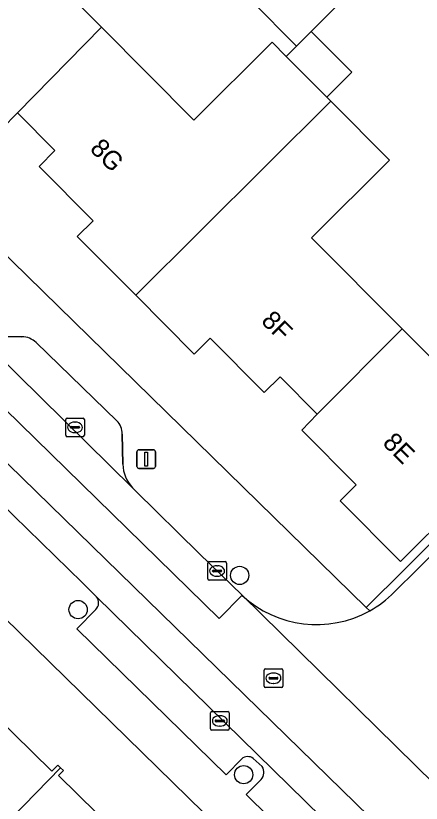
# Model space of a CAD drawing. Extents: x 159217 to 160349, y 381246 to 382172.
# Drawn here: x 160047.89 to 160069.6, y 381705.85 to 381748.05 of the extents above; entities that cross this region are included whole.
import ezdxf

# ---------------------------------------------------------------- set-up
doc = ezdxf.new("R2010")
doc.units = 0
for name, color, linetype in [('IMGEO_Boom', 7, 'Continuous'), ('IMGEO_Erf', 7, 'Continuous'), ('IMGEO_Kolk', 7, 'Continuous'), ('IMGEO_Lichtmast', 7, 'Continuous'), ('IMGEO_Pand', 7, 'Continuous'), ('IMGEO_Pand_nummerreeks', 7, 'Continuous'), ('IMGEO_Parkeervlak_open', 7, 'Continuous'), ('IMGEO_Rijbaan_lokaal_gesloten', 7, 'Continuous'), ('IMGEO_Rijbaan_lokaal_open', 7, 'Continuous'), ('IMGEO_Rioolput', 7, 'Continuous'), ('IMGEO_Voetpad_open', 7, 'Continuous')]:
    doc.layers.add(name, color=color, linetype=linetype)

msp = doc.modelspace()

# ---------------------------------------------------------------- linework, layer by layer
at = {"layer": 'IMGEO_Boom'}
for centre in [(160059.875, 381718.063), (160051.225, 381716.231), (160060.092, 381707.384)]:
    msp.add_circle(centre, 0.489, dxfattribs=at)
at = {"layer": 'IMGEO_Erf'}
for points in [[(160045.7, 381711.618), (160049.814, 381707.568), (160050.139, 381707.897), (160050.29, 381707.748), (160050.439, 381707.602), (160050.176, 381707.335), (160054.259, 381703.316), (160054.524, 381703.585), (160054.677, 381703.434), (160054.828, 381703.285), (160054.551, 381703.003), (160058.703, 381698.917), (160058.971, 381699.189), (160059.108, 381699.055), (160059.246, 381698.919), (160058.999, 381698.668), (160063.042, 381694.688), (160063.289, 381694.938), (160063.546, 381694.686), (160066.135, 381697.331), (159998.033, 381763.997)], [(160049.92, 381750), (160052.471, 381747.436), (160057.423, 381742.457), (160061.621, 381746.632), (160062.371, 381745.878), (160062.92, 381746.426), (160060.511, 381748.847)], [(160065.051, 381748.558), (160063.706, 381747.213), (160065.882, 381745.025), (160064.543, 381743.694), (160064.758, 381743.478), (160067.897, 381740.322), (160063.714, 381736.162), (160068.57, 381731.28), (160071.542, 381728.292), (160074.095, 381730.831), (160073.158, 381731.773), (160075.269, 381733.875), (160077.782, 381731.503), (160096.402, 381750)], [(160036.974, 381745.385), (160066.656, 381716.348), (160068.723, 381718.393), (160077.335, 381726.981), (160079.87, 381729.512), (160079.562, 381729.823), (160077.318, 381727.591), (160068.492, 381718.814), (160065.251, 381722.067), (160066.108, 381722.92), (160063.204, 381725.839), (160064.027, 381726.698), (160062.037, 381728.698), (160061.193, 381727.858), (160058.294, 381730.772), (160057.443, 381729.925), (160054.313, 381733.073), (160051.181, 381736.222), (160052.032, 381737.069), (160049.134, 381739.984), (160049.985, 381740.831), (160047.983, 381742.845), (160047.133, 381741.999)]]:
    msp.add_lwpolyline(points, dxfattribs=at)
at = {"layer": 'IMGEO_Kolk'}
for p, q in [((160050.635, 381726.497), (160051.487, 381726.497)), ((160050.56, 381725.571), (160050.56, 381726.423)), ((160051.048, 381726.277), (160051.073, 381726.277)), ((160051.561, 381726.423), (160051.561, 381725.571)), ((160050.819, 381725.991), (160050.819, 381726.003)), ((160051.257, 381725.954), (160050.859, 381725.954)), ((160050.862, 381726.04), (160051.26, 381726.04)), ((160051.071, 381725.717), (160051.046, 381725.717)), ((160051.303, 381726.003), (160051.303, 381725.991)), ((160051.487, 381725.497), (160050.635, 381725.497)), ((160058.168, 381717.875), (160058.168, 381718.727)), ((160058.243, 381718.801), (160059.095, 381718.801)), ((160058.656, 381718.581), (160058.681, 381718.581)), ((160059.169, 381718.727), (160059.169, 381717.875)), ((160058.427, 381718.295), (160058.427, 381718.307)), ((160058.865, 381718.258), (160058.467, 381718.258)), ((160058.47, 381718.344), (160058.868, 381718.344)), ((160058.911, 381718.307), (160058.911, 381718.295)), ((160059.095, 381717.801), (160058.243, 381717.801)), ((160058.679, 381718.021), (160058.654, 381718.021)), ((160058.312, 381709.839), (160058.312, 381710.691)), ((160058.387, 381710.765), (160059.239, 381710.765)), ((160058.8, 381710.545), (160058.825, 381710.545)), ((160059.313, 381710.691), (160059.313, 381709.839)), ((160058.571, 381710.259), (160058.571, 381710.271)), ((160059.009, 381710.222), (160058.611, 381710.222)), ((160058.614, 381710.308), (160059.012, 381710.308)), ((160059.055, 381710.271), (160059.055, 381710.259)), ((160059.239, 381709.765), (160058.387, 381709.765)), ((160058.823, 381709.985), (160058.798, 381709.985))]:
    msp.add_line(p, q, dxfattribs=at)
for points in [[(160050.635, 381726.497), (160051.487, 381726.497)], [(160050.56, 381725.571), (160050.56, 381726.423)], [(160051.561, 381726.423), (160051.561, 381725.571)], [(160051.487, 381725.497), (160050.635, 381725.497)], [(160058.168, 381717.875), (160058.168, 381718.727)], [(160058.243, 381718.801), (160059.095, 381718.801)], [(160059.169, 381718.727), (160059.169, 381717.875)], [(160059.095, 381717.801), (160058.243, 381717.801)], [(160058.312, 381709.839), (160058.312, 381710.691)], [(160058.387, 381710.765), (160059.239, 381710.765)], [(160059.313, 381710.691), (160059.313, 381709.839)], [(160059.239, 381709.765), (160058.387, 381709.765)]]:
    msp.add_lwpolyline(points, dxfattribs=at)
for centre, radius, start, end in [((160050.637, 381726.421), 0.0765, 91.552, 178.448), ((160050.637, 381726.421), 0.0765, 91.552, 178.448), ((160051.485, 381726.421), 0.0765, 1.552, 88.448), ((160051.485, 381726.421), 0.0765, 1.552, 88.448), ((160050.859, 381726), 0.0403, 85.8775, 175.7526), ((160050.856, 381725.99), 0.0366, 178.938, 274.7102), ((160051.26, 381725.997), 0.043, 264.8664, 352.4533), ((160051.264, 381726.002), 0.0386, 1.7309, 96.639), ((160050.637, 381725.573), 0.0765, 181.552, 268.448), ((160050.637, 381725.573), 0.0765, 181.552, 268.448), ((160051.485, 381725.573), 0.0765, 271.552, 358.448), ((160051.485, 381725.573), 0.0765, 271.552, 358.448), ((160058.245, 381718.725), 0.0765, 91.552, 178.448), ((160058.245, 381718.725), 0.0765, 91.552, 178.448), ((160059.093, 381718.725), 0.0765, 1.552, 88.448), ((160059.093, 381718.725), 0.0765, 1.552, 88.448), ((160058.467, 381718.304), 0.0403, 85.8775, 175.7526), ((160058.464, 381718.294), 0.0366, 178.938, 274.7102), ((160058.868, 381718.301), 0.043, 264.8664, 352.4533), ((160058.872, 381718.306), 0.0386, 1.7309, 96.639), ((160058.245, 381717.877), 0.0765, 181.552, 268.448), ((160058.245, 381717.877), 0.0765, 181.552, 268.448), ((160059.093, 381717.877), 0.0765, 271.552, 358.448), ((160059.093, 381717.877), 0.0765, 271.552, 358.448), ((160058.389, 381710.689), 0.0765, 91.552, 178.448), ((160058.389, 381710.689), 0.0765, 91.552, 178.448), ((160059.237, 381710.689), 0.0765, 1.552, 88.448), ((160059.237, 381710.689), 0.0765, 1.552, 88.448), ((160058.611, 381710.268), 0.0403, 85.8775, 175.7526), ((160058.608, 381710.258), 0.0366, 178.938, 274.7102), ((160059.012, 381710.265), 0.043, 264.8664, 352.4533), ((160059.016, 381710.27), 0.0386, 1.7309, 96.639), ((160058.389, 381709.841), 0.0765, 181.552, 268.448), ((160058.389, 381709.841), 0.0765, 181.552, 268.448), ((160059.237, 381709.841), 0.0765, 271.552, 358.448), ((160059.237, 381709.841), 0.0765, 271.552, 358.448)]:
    msp.add_arc(centre, radius, start, end, dxfattribs=at)
for centre, major_axis, ratio, start_param, end_param in [((160051.047, 381725.997), (-0.387, 0.002), 0.722429, 4.712389, 7.853982), ((160051.072, 381725.997), (-0.39, 0.002), 0.717154, 1.570796, 4.712389), ((160058.655, 381718.301), (-0.387, 0.002), 0.722429, 4.712389, 7.853982), ((160058.68, 381718.301), (-0.39, 0.002), 0.717154, 1.570796, 4.712389), ((160058.799, 381710.265), (-0.387, 0.002), 0.722429, 4.712389, 7.853982), ((160058.824, 381710.265), (-0.39, 0.002), 0.717154, 1.570796, 4.712389)]:
    msp.add_ellipse(centre, major_axis=major_axis, ratio=ratio, start_param=start_param, end_param=end_param, dxfattribs=at)
at = {"layer": 'IMGEO_Lichtmast'}
for p, q in [((160054.471, 381724.794), (160055.261, 381724.794)), ((160055.261, 381724.794), (160054.471, 381724.794)), ((160054.371, 381723.894), (160054.371, 381724.694)), ((160054.371, 381724.694), (160054.371, 381723.894)), ((160055.361, 381724.694), (160055.361, 381723.894)), ((160055.361, 381723.894), (160055.361, 381724.694)), ((160055.261, 381723.794), (160054.471, 381723.794)), ((160054.471, 381723.794), (160055.261, 381723.794))]:
    msp.add_line(p, q, dxfattribs=at)
msp.add_lwpolyline([(160054.791, 381724.669), (160054.941, 381724.669), (160054.941, 381723.919), (160054.791, 381723.919), (160054.791, 381724.669)], dxfattribs=at)
for centre, start, end in [((160054.471, 381724.694), 90, 180), ((160054.471, 381724.694), 90, 180), ((160055.261, 381724.694), 0, 90), ((160055.261, 381724.694), 360, 90), ((160054.471, 381723.894), 180, 270), ((160054.471, 381723.894), 180, 270), ((160055.261, 381723.894), 270, 0), ((160055.261, 381723.894), 270, 0)]:
    msp.add_arc(centre, 0.1, start, end, dxfattribs=at)
at = {"layer": 'IMGEO_Pand'}
for points in [[(160073.369, 381752.049), (160071.91, 381753.46), (160063.16, 381762.26), (160060.036, 381759.135), (160060.884, 381758.286), (160058.961, 381756.363), (160057.971, 381755.372), (160058.82, 381754.524), (160056.837, 381752.541), (160059.364, 381750), (160060.363, 381748.996), (160060.511, 381748.847), (160062.92, 381746.426), (160063.706, 381747.213), (160065.051, 381748.558), (160062.642, 381750.979), (160065.416, 381753.753), (160068.81, 381750.359), (160070.23, 381748.937)], [(160052.471, 381747.436), (160049.92, 381750), (160049.595, 381750.327), (160052.147, 381752.865), (160048.903, 381756.126), (160042.743, 381750), (160040.096, 381747.368), (160043.317, 381744.1), (160044.185, 381744.964), (160047.133, 381741.999), (160047.983, 381742.845)], [(160064.758, 381743.478), (160064.543, 381743.694), (160062.371, 381745.878), (160061.621, 381746.632), (160057.423, 381742.457), (160052.471, 381747.436), (160047.983, 381742.845), (160049.985, 381740.831), (160049.134, 381739.984), (160052.032, 381737.069), (160051.181, 381736.222), (160054.313, 381733.073)], [(160063.706, 381747.213), (160062.92, 381746.426), (160062.371, 381745.878), (160064.543, 381743.694), (160065.882, 381745.025)], [(160064.758, 381743.478), (160054.313, 381733.073), (160057.443, 381729.925), (160058.294, 381730.772), (160061.193, 381727.858), (160062.037, 381728.698), (160064.027, 381726.698), (160068.57, 381731.28), (160063.714, 381736.162), (160067.897, 381740.322)], [(160064.027, 381726.698), (160063.204, 381725.839), (160066.108, 381722.92), (160065.251, 381722.067), (160068.492, 381718.814), (160077.318, 381727.591), (160079.562, 381729.823), (160077.782, 381731.503), (160075.269, 381733.875), (160073.158, 381731.773), (160074.095, 381730.831), (160071.542, 381728.292), (160068.57, 381731.28)], [(160043.634, 381700.933), (160044.337, 381701.653), (160050.29, 381707.748), (160050.139, 381707.897), (160049.814, 381707.568), (160045.7, 381711.618), (160046.009, 381711.932), (160045.762, 381712.174), (160042.255, 381708.611), (160039.095, 381705.4), (160036.511, 381702.774), (160037.797, 381701.509), (160038.949, 381702.68), (160039.38, 381702.256), (160040.811, 381703.711)], [(160054.677, 381703.434), (160054.524, 381703.585), (160054.259, 381703.316), (160050.176, 381707.335), (160050.439, 381707.602), (160050.29, 381707.748), (160044.337, 381701.653), (160043.634, 381700.933), (160042.121, 381699.396), (160046.506, 381695.08), (160048.019, 381696.617), (160048.739, 381697.354)]]:
    msp.add_lwpolyline(points, close=True, dxfattribs=at)
at = {"layer": 'IMGEO_Parkeervlak_open'}
for points in [[(160045.512, 381731.24), (160054.136, 381722.763)], [(160048.22, 381730.856), (160046.652, 381730.868)], [(160053.297, 381726.352), (160048.973, 381730.547)], [(160053.623, 381724.022), (160053.582, 381725.634)], [(160084.032, 381685.721), (160052.214, 381716.919)], [(160052.175, 381716.233), (160051.158, 381715.203), (160054.38, 381712.045), (160059.146, 381707.374), (160059.984, 381708.234)], [(160060.606, 381708.258), (160061.077, 381707.82)], [(160061.02, 381707.128), (160060.224, 381706.315), (160062.667, 381703.919), (160071.984, 381694.782), (160072.839, 381695.638)]]:
    msp.add_lwpolyline(points, dxfattribs=at)
for centre, radius, start, end in [((160048.198, 381729.729), 1.127, 46.5215, 88.8561), ((160052.624, 381725.669), 0.959, 357.8934, 45.4064), ((160055.479, 381724.044), 1.856, 180.6836, 223.6549), ((160051.801, 381716.598), 0.523, 315.6757, 37.8166), ((160060.31, 381707.848), 0.506, 54.2396, 130.1798), ((160060.634, 381707.508), 0.542, 315.4261, 35.1562)]:
    msp.add_arc(centre, radius, start, end, dxfattribs=at)
at = {"layer": 'IMGEO_Rijbaan_lokaal_gesloten'}
for points in [[(160025.071, 381751.232), (160023.823, 381749.9), (160005.014, 381768.241), (160003.627, 381766.866), (160086.891, 381685.528), (160088.236, 381686.851), (160070.509, 381704.212), (160071.73, 381705.474), (160071.346, 381705.854), (160060.004, 381716.996)], [(160060.004, 381716.996), (160058.783, 381715.757), (160035.813, 381738.222), (160037.054, 381739.484)]]:
    msp.add_lwpolyline(points, dxfattribs=at)
for points in [[(160003.627, 381766.866), (160002.412, 381765.603), (160004.223, 381763.833), (160027.881, 381740.702), (160031.781, 381736.894), (160037.732, 381731.113), (160038.514, 381730.346), (160047.789, 381721.257), (160051.443, 381717.679), (160052.214, 381716.919), (160084.032, 381685.721), (160085.563, 381684.221), (160086.891, 381685.528)], [(160045.512, 381731.24), (160043.755, 381732.931), (160040.288, 381736.324), (160037.054, 381739.484), (160035.813, 381738.222), (160058.783, 381715.757), (160060.004, 381716.996), (160057.713, 381719.235), (160054.292, 381722.593), (160054.136, 381722.763)]]:
    msp.add_lwpolyline(points, close=True, dxfattribs=at)
at = {"layer": 'IMGEO_Rijbaan_lokaal_open'}
for points in [[(160098.885, 381747.669), (160094.043, 381742.829), (160082.537, 381731.45), (160077.679, 381726.636), (160069.413, 381718.411), (160068.15, 381717.159)], [(160060.004, 381716.996), (160071.346, 381705.854)]]:
    msp.add_lwpolyline(points, dxfattribs=at)
for centre, radius, start, end in [((160063.993, 381721.288), 5.86, 227.1001, 299.0504), ((160064.002, 381721.276), 5.844, 299.0277, 315.2136)]:
    msp.add_arc(centre, radius, start, end, dxfattribs=at)
at = {"layer": 'IMGEO_Rioolput'}
for p, q in [((160061.185, 381712.128), (160061.185, 381712.98)), ((160061.26, 381713.054), (160062.112, 381713.054)), ((160062.186, 381712.98), (160062.186, 381712.128)), ((160061.444, 381712.548), (160061.444, 381712.56)), ((160061.487, 381712.597), (160061.885, 381712.597)), ((160061.673, 381712.834), (160061.698, 381712.834)), ((160061.928, 381712.56), (160061.928, 381712.548)), ((160061.882, 381712.511), (160061.484, 381712.511)), ((160061.696, 381712.274), (160061.671, 381712.274)), ((160062.112, 381712.054), (160061.26, 381712.054))]:
    msp.add_line(p, q, dxfattribs=at)
for points in [[(160061.185, 381712.128), (160061.185, 381712.98)], [(160061.26, 381713.054), (160062.112, 381713.054)], [(160062.186, 381712.98), (160062.186, 381712.128)], [(160062.112, 381712.054), (160061.26, 381712.054)]]:
    msp.add_lwpolyline(points, dxfattribs=at)
for centre, radius, start, end in [((160061.262, 381712.978), 0.0765, 91.552, 178.448), ((160061.262, 381712.978), 0.0765, 91.552, 178.448), ((160062.11, 381712.978), 0.0765, 1.552, 88.448), ((160062.11, 381712.978), 0.0765, 1.552, 88.448), ((160061.484, 381712.557), 0.0403, 85.8775, 175.7526), ((160061.889, 381712.559), 0.0386, 1.7309, 96.639), ((160061.481, 381712.547), 0.0366, 178.938, 274.7102), ((160061.885, 381712.554), 0.043, 264.8664, 352.4533), ((160061.262, 381712.13), 0.0765, 181.552, 268.448), ((160061.262, 381712.13), 0.0765, 181.552, 268.448), ((160062.11, 381712.13), 0.0765, 271.552, 358.448), ((160062.11, 381712.13), 0.0765, 271.552, 358.448)]:
    msp.add_arc(centre, radius, start, end, dxfattribs=at)
for centre, major_axis, ratio, start_param, end_param in [((160061.672, 381712.554), (-0.387, 0.002), 0.722429, 4.712389, 7.853982), ((160061.697, 381712.554), (-0.39, 0.002), 0.717154, 1.570796, 4.712389)]:
    msp.add_ellipse(centre, major_axis=major_axis, ratio=ratio, start_param=start_param, end_param=end_param, dxfattribs=at)
at = {"layer": 'IMGEO_Voetpad_open'}
for points in [[(159994.429, 381767.578), (159998.033, 381763.997), (160066.135, 381697.331), (160068.335, 381695.177), (160078.491, 381685.188), (160083.645, 381677.305), (160084.945, 381675.203), (160085.845, 381675.766)], [(160096.402, 381750), (160077.782, 381731.503), (160079.562, 381729.823), (160079.87, 381729.512), (160077.335, 381726.981), (160068.723, 381718.393), (160066.656, 381716.348), (160066.838, 381716.166)], [(160066.838, 381716.166), (160066.656, 381716.348), (160036.974, 381745.385)], [(160068.15, 381717.159), (160069.413, 381718.411), (160077.679, 381726.636), (160082.537, 381731.45)], [(160046.652, 381730.868), (160048.22, 381730.856)], [(160048.973, 381730.547), (160053.297, 381726.352)], [(160053.582, 381725.634), (160053.623, 381724.022)], [(160054.136, 381722.763), (160054.292, 381722.593), (160057.713, 381719.235), (160060.004, 381716.996)], [(160052.214, 381716.919), (160051.443, 381717.679), (160047.789, 381721.257)], [(160051.158, 381715.203), (160052.175, 381716.233)], [(160059.984, 381708.234), (160059.146, 381707.374), (160054.38, 381712.045), (160051.158, 381715.203)], [(160061.077, 381707.82), (160060.606, 381708.258)], [(160072.839, 381695.638), (160071.984, 381694.782), (160062.667, 381703.919), (160060.224, 381706.315), (160061.02, 381707.128)]]:
    msp.add_lwpolyline(points, dxfattribs=at)
for centre, radius, start, end in [((160048.198, 381729.729), 1.127, 46.5215, 88.8561), ((160052.624, 381725.669), 0.959, 357.8934, 45.4064), ((160055.479, 381724.044), 1.856, 180.6836, 223.6549), ((160051.801, 381716.598), 0.523, 315.6757, 37.8166), ((160063.993, 381721.288), 5.86, 227.1001, 299.0504), ((160064.002, 381721.276), 5.844, 299.0277, 315.2136), ((160060.31, 381707.848), 0.506, 54.2396, 130.1798), ((160060.634, 381707.508), 0.542, 315.4261, 35.1562)]:
    msp.add_arc(centre, radius, start, end, dxfattribs=at)

# ---------------------------------------------------------------- texts
at = {"layer": 'IMGEO_Pand_nummerreeks'}
for s, rotation, p in [('8G', 314.8337, (160051.805, 381740.871)), ('8F', 314.8522, (160060.978, 381731.646)), ('8E', 314.8524, (160067.479, 381725.115))]:
    msp.add_text(s, height=1, rotation=rotation, dxfattribs=at).set_placement(p)

doc.saveas('drawing.dxf')
